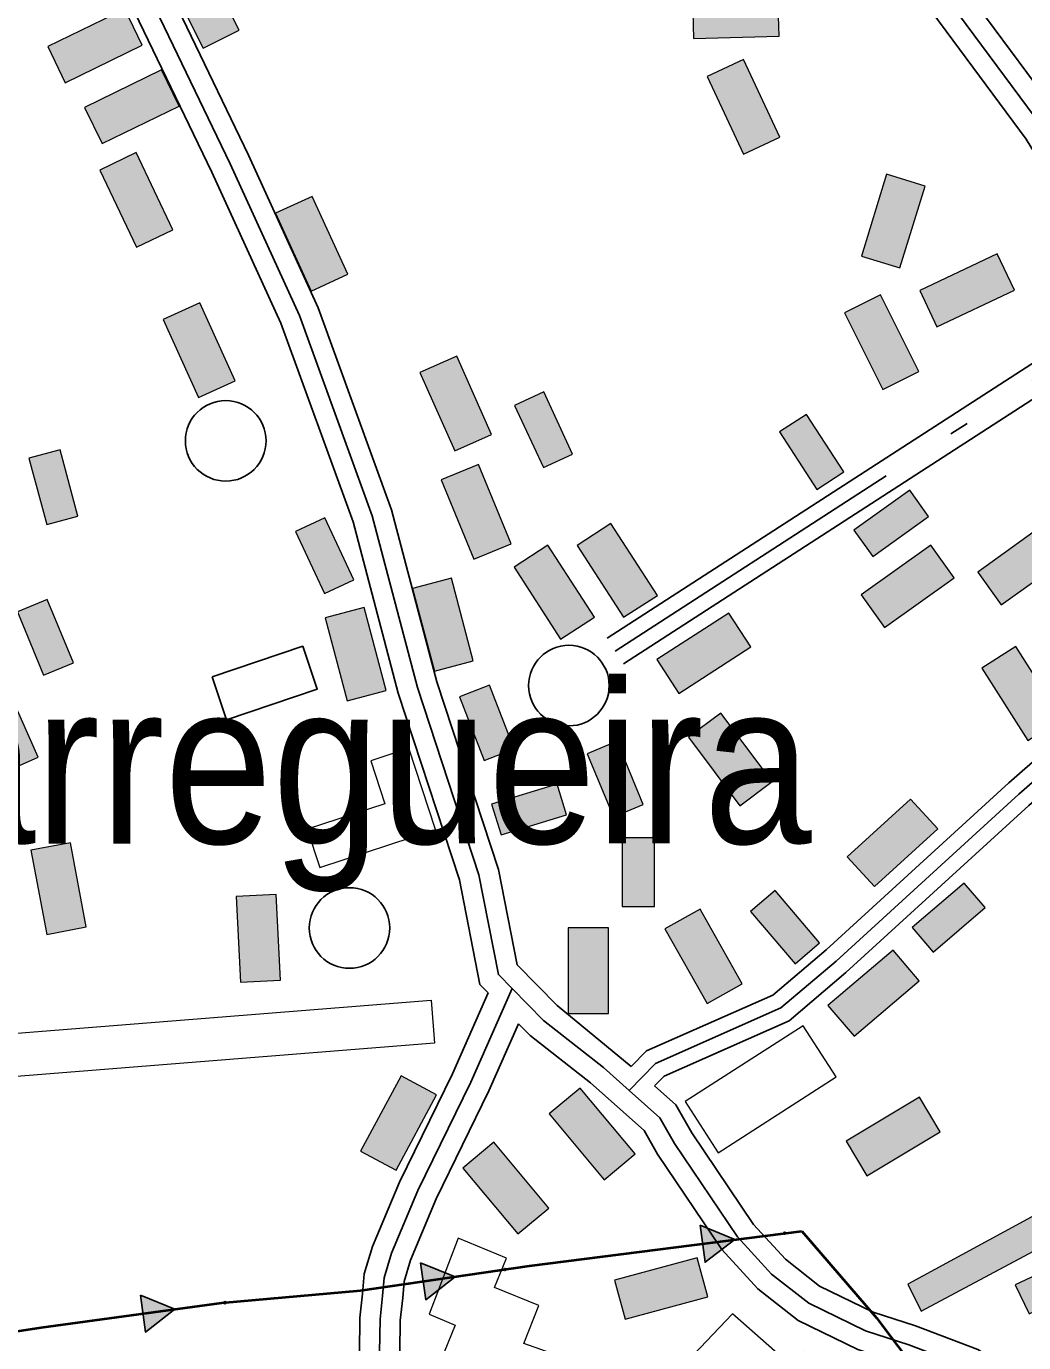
# Model space of a CAD drawing. Extents: x -64005 to -55000, y -89025 to -80000.
# Drawn here: x -63648 to -63153, y -82824 to -82170 of the extents above; entities that cross this region are included whole.
import ezdxf
from ezdxf.enums import TextEntityAlignment as Align

# ---------------------------------------------------------------- set-up
doc = ezdxf.new("R2010")
doc.units = 0
doc.header["$LTSCALE"] = 32
doc.linetypes.add('DOT_DASHED', pattern=[7.7, 5, -1.2, 0.3, -1.2])
doc.linetypes.add('LONG_DASHED', pattern=[7.5, 6, -1.5])
for name, color, linetype, lineweight in [('10', 7, 'Continuous', 25), ('16', 7, 'Continuous', 25), ('18', 7, 'Continuous', 25), ('21', 7, 'Continuous', 25), ('39', 7, 'LONG_DASHED', 25), ('6', 7, 'Continuous', 25), ('7', 7, 'Continuous', 13)]:
    doc.layers.add(name, color=color, linetype=linetype, lineweight=lineweight)
doc.layers.add('45', color=7, linetype='Continuous')

msp = doc.modelspace()

# ---------------------------------------------------------------- hatches: boundary and pattern name
at = {"layer": '18'}
for points in [[(-63313.92, -82765.24), (-63296.86, -82772.37), (-63311.57, -82783.59)], [(-63452.82, -82783.89), (-63435.64, -82790.75), (-63450.18, -82802.2)], [(-63591.78, -82799.91), (-63574.66, -82806.93), (-63589.3, -82818.25)]]:
    msp.add_hatch(color=256, dxfattribs=at).paths.add_polyline_path(points)
at = {"layer": '7'}
for points in [[(-63542.81, -82172.17), (-63561.8, -82134.15), (-63579.69, -82143.09), (-63560.7, -82181.11)], [(-63275.4, -82155.14), (-63317.88, -82156.33), (-63317.32, -82176.32), (-63274.84, -82175.13)], [(-63599.63, -82161.68), (-63637.84, -82180.28), (-63629.09, -82198.26), (-63590.88, -82179.66)], [(-63310.57, -82195.18), (-63292.57, -82233.69), (-63274.45, -82225.22), (-63292.45, -82186.71)], [(-63581.31, -82191.88), (-63619.52, -82210.48), (-63610.77, -82228.46), (-63572.56, -82209.86)], [(-63611.99, -82241.57), (-63593.7, -82279.92), (-63575.65, -82271.31), (-63593.94, -82232.96)], [(-63221.52, -82243.71), (-63233.94, -82284.35), (-63214.82, -82290.19), (-63202.4, -82249.55)], [(-63524.73, -82262.96), (-63507.06, -82301.61), (-63488.87, -82293.3), (-63506.54, -82254.65)], [(-63166.56, -82283.15), (-63205, -82301.28), (-63196.46, -82319.37), (-63158.02, -82301.24)], [(-63580.58, -82315.81), (-63562.91, -82354.46), (-63544.72, -82346.15), (-63562.39, -82307.5)], [(-63242.42, -82312.42), (-63223.41, -82350.43), (-63205.52, -82341.48), (-63224.53, -82303.47)], [(-63417.54, -82372.79), (-63434.81, -82333.96), (-63453.08, -82342.09), (-63435.81, -82380.92)], [(-63377.31, -82382.51), (-63391.67, -82351.69), (-63406.17, -82358.45), (-63391.81, -82389.27)], [(-63242.68, -82391.39), (-63261.14, -82362.84), (-63274.58, -82371.53), (-63256.12, -82400.08)], [(-63622.83, -82413.28), (-63631.68, -82380.45), (-63647.13, -82384.62), (-63638.28, -82417.45)], [(-63407.84, -82427.03), (-63423.98, -82387.71), (-63442.48, -82395.31), (-63426.34, -82434.63)], [(-63210.01, -82400.51), (-63237.67, -82420.28), (-63228.37, -82433.29), (-63200.71, -82413.52)], [(-63485.97, -82445.01), (-63500.36, -82414.2), (-63514.85, -82420.97), (-63500.46, -82451.78)], [(-63335.24, -82452.69), (-63358.32, -82417.01), (-63375.12, -82427.87), (-63352.04, -82463.55)], [(-63141.69, -82416.38), (-63176.26, -82441.09), (-63164.63, -82457.36), (-63130.06, -82432.65)], [(-63366.48, -82463.49), (-63389.56, -82427.81), (-63406.36, -82438.67), (-63383.28, -82474.35)], [(-63199.52, -82427.67), (-63234.09, -82452.38), (-63222.46, -82468.65), (-63187.89, -82443.94)], [(-63456.78, -82449.17), (-63445.93, -82490.26), (-63426.6, -82485.15), (-63437.45, -82444.06)], [(-63625.11, -82486.18), (-63638.03, -82454.74), (-63652.83, -82460.82), (-63639.91, -82492.26)], [(-63500.09, -82463.82), (-63489.24, -82504.91), (-63469.91, -82499.8), (-63480.76, -82458.71)], [(-63299.78, -82461.48), (-63335.47, -82484.55), (-63324.62, -82501.34), (-63288.93, -82478.27)], [(-63174.24, -82488.73), (-63151.44, -82524.6), (-63134.56, -82513.87), (-63157.36, -82478)], [(-63678.04, -82502.21), (-63660.78, -82541.05), (-63642.5, -82532.93), (-63659.76, -82494.09)], [(-63406.3, -82528.83), (-63418.6, -82497.14), (-63433.52, -82502.93), (-63421.22, -82534.62)], [(-63319.74, -82523.05), (-63294.24, -82557.05), (-63278.24, -82545.05), (-63303.74, -82511.05)], [(-63342.22, -82556.47), (-63355.27, -82525.07), (-63370.04, -82531.21), (-63356.99, -82562.61)], [(-63384.98, -82546.26), (-63417.5, -82556.2), (-63412.82, -82571.5), (-63380.3, -82561.56)], [(-63209.56, -82553.76), (-63240.96, -82582.4), (-63227.48, -82597.18), (-63196.08, -82568.54)], [(-63336.74, -82607.03), (-63336.74, -82573.03), (-63352.74, -82573.03), (-63352.74, -82607.03)], [(-63646.18, -82579.13), (-63638.33, -82620.9), (-63618.68, -82617.21), (-63626.53, -82575.44)], [(-63544.34, -82602.13), (-63542.19, -82644.58), (-63522.22, -82643.57), (-63524.37, -82601.12)], [(-63254.7, -82625.05), (-63276.77, -82599.19), (-63288.94, -82609.57), (-63266.87, -82635.43)], [(-63182.9, -82595.39), (-63208.77, -82617.45), (-63198.38, -82629.63), (-63172.51, -82607.57)], [(-63331.48, -82618.19), (-63310.57, -82655.19), (-63293.16, -82645.35), (-63314.07, -82608.35)], [(-63359.53, -82660.16), (-63359.53, -82617.66), (-63379.53, -82617.66), (-63379.53, -82660.16)], [(-63218.24, -82628.64), (-63250.58, -82656.22), (-63237.6, -82671.44), (-63205.26, -82643.86)], [(-63462.41, -82691.02), (-63482.56, -82728.44), (-63464.95, -82737.92), (-63444.8, -82700.5)], [(-63388.9, -82709.99), (-63361.68, -82742.64), (-63346.32, -82729.83), (-63373.54, -82697.18)], [(-63205.13, -82701.68), (-63241.57, -82723.55), (-63231.27, -82740.7), (-63194.83, -82718.83)], [(-63204.26, -82807.8), (-63087.45, -82745.47), (-63102.22, -82718.38), (-63129.86, -82733.92), (-63122.85, -82746.61), (-63210.89, -82794.54)], [(-63431.74, -82736.88), (-63404.53, -82769.53), (-63389.16, -82756.72), (-63416.37, -82724.07)], [(-63315.44, -82781.42), (-63356.47, -82792.5), (-63351.26, -82811.8), (-63310.23, -82800.72)], [(-63126.8, -82780.34), (-63157.58, -82794.78), (-63150.78, -82809.26), (-63120, -82794.82)]]:
    msp.add_hatch(color=256, dxfattribs=at).paths.add_polyline_path(points)

# ---------------------------------------------------------------- linework, layer by layer
at = {"layer": '10'}
for centre in [(-63549.49, -82375.97), (-63379.16, -82497.41), (-63488.05, -82617.71)]:
    msp.add_circle(centre, 20, dxfattribs=at)
at = {"layer": '16'}
msp.add_lwpolyline([(-63556.23, -82493.11), (-63549.04, -82514.42), (-63504.03, -82499.23), (-63511.22, -82477.92)], close=True, dxfattribs=at)
at = {"layer": '18'}
msp.add_line((-63386.13, -82783.82), (-63312.75, -82774.41), dxfattribs=at)
at = {"layer": '18', "linetype": 'DOT_DASHED', "lineweight": 40}
msp.add_lwpolyline([(-63663.79, -82819.4), (-63641.01, -82815.9), (-63551.48, -82803.8), (-63482.62, -82797.53), (-63398.65, -82785.42), (-63263.59, -82768.11), (-63226.48, -82811.1), (-63190.21, -82859.27), (-63155.11, -82907.19), (-63109.17, -82925.69), (-63047.66, -82788.89), (-63027, -82769.74), (-62870.66, -82597.89)], dxfattribs=at)
at = {"layer": '18'}
for points in [[(-63313.92, -82765.24), (-63296.86, -82772.37), (-63311.57, -82783.59)], [(-63452.82, -82783.89), (-63435.64, -82790.75), (-63450.18, -82802.2)], [(-63591.78, -82799.91), (-63574.66, -82806.93), (-63589.3, -82818.25)]]:
    msp.add_lwpolyline(points, close=True, dxfattribs=at)
for points in [[(-63252.83, -82780.57), (-63226.48, -82811.1), (-63206.24, -82837.98)], [(-63524.98, -82801.39), (-63482.62, -82797.53), (-63451.5, -82793.04)], [(-63663.79, -82819.4), (-63641.01, -82815.9), (-63590.54, -82809.08)]]:
    msp.add_lwpolyline(points, dxfattribs=at)
for centre in [(-63272.06, -82769.19), (-63410.9, -82787.19), (-63549.88, -82803.65)]:
    msp.add_circle(centre, 0.5, dxfattribs=at)
at = {"layer": '21'}
for p, q in [((-63360.18, -82473.96), (-63102.34, -82307.23)), ((-63352.04, -82486.56), (-63094.1, -82319.76))]:
    msp.add_line(p, q, dxfattribs=at)
for points in [[(-63348.23, -82686.53), (-63340.62, -82678.67), (-63277.91, -82650.98), (-63251.54, -82628.48), (-63160.85, -82545.74), (-63083.45, -82477.98), (-63030.2, -82439.26), (-63019.82, -82432.63)], [(-63336.63, -82696.12), (-63331.88, -82691.21), (-63269.85, -82663.82), (-63241.62, -82639.72), (-63150.85, -82556.92), (-63074.07, -82489.72), (-63021.74, -82451.66), (-63011.58, -82445.16)]]:
    msp.add_lwpolyline(points, dxfattribs=at)
at = {"layer": '39', "linetype": 'DOT_DASHED'}
msp.add_line((-63356.11, -82480.26), (-63089.82, -82308.06), dxfattribs=at)
at = {"layer": '39', "linetype": 'Continuous'}
for points in [[(-63407.31, -82647.75), (-63414.1, -82640.86), (-63423.83, -82591.29), (-63454.27, -82498.35), (-63476.75, -82413.2), (-63512.82, -82313.8), (-63547.27, -82238.44), (-63608.32, -82111.63), (-63619.86, -82090.43)], [(-63089.82, -82308.06), (-63100.94, -82291.17), (-63143.96, -82220.62), (-63216.24, -82122.96)], [(-63407.31, -82647.75), (-63427.88, -82694.3), (-63454.11, -82748.05), (-63467.23, -82779.16), (-63470.83, -82791.25), (-63471.61, -82800.25), (-63472.89, -82811.81), (-63473.15, -82828.27), (-63471.86, -82844.22), (-63470.17, -82858.01)], [(-63349.19, -82698.31), (-63362, -82686.89), (-63391.71, -82663.59), (-63407.31, -82647.75)], [(-62947.3, -83210.5), (-63019.54, -83097.43), (-63072.38, -83015.83), (-63118.36, -82928.76), (-63127.31, -82911.82), (-63135.81, -82889.7), (-63148.67, -82860.78), (-63157.5, -82851.14), (-63180.79, -82835.89), (-63210.5, -82824.64), (-63231.96, -82817.57), (-63260.06, -82803.92), (-63278.53, -82789.46), (-63295.39, -82770.99), (-63326.66, -82724.64), (-63333.96, -82711.9), (-63349.19, -82698.31)]]:
    msp.add_lwpolyline(points, dxfattribs=at)
at = {"layer": '39', "linetype": 'DOT_DASHED'}
msp.add_lwpolyline([(-63349.19, -82698.31), (-63336.25, -82684.94), (-63273.88, -82657.4), (-63246.58, -82634.1), (-63155.85, -82551.33), (-63078.76, -82483.85), (-63025.97, -82445.46), (-63007.27, -82433.51)], dxfattribs=at)
at = {"layer": '6'}
for points in [[(-63330.09, -81966.26), (-63308.04, -82001.37), (-63238.78, -82109.33), (-63152.26, -82226.21), (-63109.39, -82296.52), (-63102.34, -82307.23)], [(-63348.23, -82686.53), (-63385.04, -82656.12), (-63404.87, -82635.98), (-63414.14, -82588.76), (-63444.68, -82495.52), (-63467.2, -82410.21), (-63503.56, -82310.01), (-63538.22, -82234.19), (-63599.41, -82107.07), (-63606.07, -82094.85)], [(-63624.07, -82103.6), (-63617.22, -82116.19), (-63556.32, -82242.7), (-63522.08, -82317.6), (-63486.3, -82416.19), (-63463.86, -82501.18), (-63433.52, -82593.82), (-63423.33, -82645.73), (-63419.2, -82649.93)], [(-63070.17, -82319.73), (-63092.49, -82285.82), (-63135.66, -82215.03), (-63200.44, -82127.5)], [(-63419.2, -82649.93), (-63436.95, -82690.08), (-63463.22, -82743.91), (-63476.66, -82775.78), (-63480.7, -82789.37), (-63481.56, -82799.27), (-63482.88, -82811.18), (-63483.16, -82828.61), (-63481.81, -82845.23), (-63480.99, -82851.94)], [(-63404.11, -82665.24), (-63418.81, -82698.52), (-63445, -82752.19), (-63457.79, -82782.54), (-63460.95, -82793.13), (-63461.65, -82801.23), (-63462.9, -82812.44), (-63463.14, -82827.94), (-63461.91, -82843.2), (-63458.35, -82872.17), (-63455.49, -82891.18), (-63453.61, -82916.09), (-63455.44, -82951.99), (-63457.26, -82983.02), (-63460.59, -83020.71)], [(-63404.11, -82665.24), (-63398.38, -82671.06), (-63368.42, -82694.56), (-63341.83, -82718.28), (-63335.17, -82729.93), (-63303.27, -82777.19), (-63285.35, -82796.82), (-63265.39, -82812.45), (-63235.73, -82826.86), (-63213.84, -82834.07), (-63185.35, -82844.85), (-63164.03, -82858.83), (-63157.15, -82866.34), (-63145.06, -82893.54), (-63136.44, -82915.96), (-63131.81, -82924.7), (-63081.02, -83020.89), (-63027.95, -83102.85), (-62946.88, -83229.72), (-62863.04, -83362.81), (-62768.76, -83514.67), (-62759.54, -83528.35)], [(-62942.89, -83198.83), (-63011.13, -83092.02), (-63063.74, -83010.76), (-63118.19, -82907.67), (-63126.57, -82885.87), (-63140.18, -82855.23), (-63150.97, -82843.46), (-63176.23, -82826.93), (-63207.16, -82815.21), (-63228.19, -82808.28), (-63254.73, -82795.38), (-63271.71, -82782.1), (-63287.51, -82764.79), (-63318.16, -82719.35), (-63326.08, -82705.52), (-63336.63, -82696.12)]]:
    msp.add_lwpolyline(points, dxfattribs=at)
at = {"layer": '7'}
for points in [[(-63542.81, -82172.17), (-63561.8, -82134.15), (-63579.69, -82143.09), (-63560.7, -82181.11)], [(-63275.4, -82155.14), (-63317.88, -82156.33), (-63317.32, -82176.32), (-63274.84, -82175.13)], [(-63599.63, -82161.68), (-63637.84, -82180.28), (-63629.09, -82198.26), (-63590.88, -82179.66)], [(-63310.57, -82195.18), (-63292.57, -82233.69), (-63274.45, -82225.22), (-63292.45, -82186.71)], [(-63581.31, -82191.88), (-63619.52, -82210.48), (-63610.77, -82228.46), (-63572.56, -82209.86)], [(-63611.99, -82241.57), (-63593.7, -82279.92), (-63575.65, -82271.31), (-63593.94, -82232.96)], [(-63221.52, -82243.71), (-63233.94, -82284.35), (-63214.82, -82290.19), (-63202.4, -82249.55)], [(-63524.73, -82262.96), (-63507.06, -82301.61), (-63488.87, -82293.3), (-63506.54, -82254.65)], [(-63166.56, -82283.15), (-63205, -82301.28), (-63196.46, -82319.37), (-63158.02, -82301.24)], [(-63580.58, -82315.81), (-63562.91, -82354.46), (-63544.72, -82346.15), (-63562.39, -82307.5)], [(-63242.42, -82312.42), (-63223.41, -82350.43), (-63205.52, -82341.48), (-63224.53, -82303.47)], [(-63417.54, -82372.79), (-63434.81, -82333.96), (-63453.08, -82342.09), (-63435.81, -82380.92)], [(-63377.31, -82382.51), (-63391.67, -82351.69), (-63406.17, -82358.45), (-63391.81, -82389.27)], [(-63242.68, -82391.39), (-63261.14, -82362.84), (-63274.58, -82371.53), (-63256.12, -82400.08)], [(-63622.83, -82413.28), (-63631.68, -82380.45), (-63647.13, -82384.62), (-63638.28, -82417.45)], [(-63407.84, -82427.03), (-63423.98, -82387.71), (-63442.48, -82395.31), (-63426.34, -82434.63)], [(-63210.01, -82400.51), (-63237.67, -82420.28), (-63228.37, -82433.29), (-63200.71, -82413.52)], [(-63485.97, -82445.01), (-63500.36, -82414.2), (-63514.85, -82420.97), (-63500.46, -82451.78)], [(-63335.24, -82452.69), (-63358.32, -82417.01), (-63375.12, -82427.87), (-63352.04, -82463.55)], [(-63141.69, -82416.38), (-63176.26, -82441.09), (-63164.63, -82457.36), (-63130.06, -82432.65)], [(-63366.48, -82463.49), (-63389.56, -82427.81), (-63406.36, -82438.67), (-63383.28, -82474.35)], [(-63199.52, -82427.67), (-63234.09, -82452.38), (-63222.46, -82468.65), (-63187.89, -82443.94)], [(-63456.78, -82449.17), (-63445.93, -82490.26), (-63426.6, -82485.15), (-63437.45, -82444.06)], [(-63625.11, -82486.18), (-63638.03, -82454.74), (-63652.83, -82460.82), (-63639.91, -82492.26)], [(-63500.09, -82463.82), (-63489.24, -82504.91), (-63469.91, -82499.8), (-63480.76, -82458.71)], [(-63299.78, -82461.48), (-63335.47, -82484.55), (-63324.62, -82501.34), (-63288.93, -82478.27)], [(-63174.24, -82488.73), (-63151.44, -82524.6), (-63134.56, -82513.87), (-63157.36, -82478)], [(-63678.04, -82502.21), (-63660.78, -82541.05), (-63642.5, -82532.93), (-63659.76, -82494.09)], [(-63406.3, -82528.83), (-63418.6, -82497.14), (-63433.52, -82502.93), (-63421.22, -82534.62)], [(-63319.74, -82523.05), (-63294.24, -82557.05), (-63278.24, -82545.05), (-63303.74, -82511.05)], [(-63502.77, -82587.72), (-63445.28, -82568.85), (-63458.52, -82528.48), (-63477.51, -82534.7), (-63470.49, -82556.12), (-63508.99, -82568.74)], [(-63342.22, -82556.47), (-63355.27, -82525.07), (-63370.04, -82531.21), (-63356.99, -82562.61)], [(-63384.98, -82546.26), (-63417.5, -82556.2), (-63412.82, -82571.5), (-63380.3, -82561.56)], [(-63209.56, -82553.76), (-63240.96, -82582.4), (-63227.48, -82597.18), (-63196.08, -82568.54)], [(-63336.74, -82607.03), (-63336.74, -82573.03), (-63352.74, -82573.03), (-63352.74, -82607.03)], [(-63646.18, -82579.13), (-63638.33, -82620.9), (-63618.68, -82617.21), (-63626.53, -82575.44)], [(-63544.34, -82602.13), (-63542.19, -82644.58), (-63522.22, -82643.57), (-63524.37, -82601.12)], [(-63254.7, -82625.05), (-63276.77, -82599.19), (-63288.94, -82609.57), (-63266.87, -82635.43)], [(-63182.9, -82595.39), (-63208.77, -82617.45), (-63198.38, -82629.63), (-63172.51, -82607.57)], [(-63331.48, -82618.19), (-63310.57, -82655.19), (-63293.16, -82645.35), (-63314.07, -82608.35)], [(-63359.53, -82660.16), (-63359.53, -82617.66), (-63379.53, -82617.66), (-63379.53, -82660.16)], [(-63218.24, -82628.64), (-63250.58, -82656.22), (-63237.6, -82671.44), (-63205.26, -82643.86)], [(-63707.11, -82674.16), (-63447.57, -82653.53), (-63445.8, -82674.9), (-63705.33, -82695.53)], [(-63305.13, -82729.28), (-63246.57, -82691.62), (-63262.89, -82666.24), (-63321.45, -82703.89)], [(-63462.41, -82691.02), (-63482.56, -82728.44), (-63464.95, -82737.92), (-63444.8, -82700.5)], [(-63388.9, -82709.99), (-63361.68, -82742.64), (-63346.32, -82729.83), (-63373.54, -82697.18)], [(-63205.13, -82701.68), (-63241.57, -82723.55), (-63231.27, -82740.7), (-63194.83, -82718.83)], [(-63204.26, -82807.8), (-63087.45, -82745.47), (-63102.22, -82718.38), (-63129.86, -82733.92), (-63122.85, -82746.61), (-63210.89, -82794.54)], [(-63431.74, -82736.88), (-63404.53, -82769.53), (-63389.16, -82756.72), (-63416.37, -82724.07)], [(-63434.05, -82771.72), (-63448.48, -82809.28), (-63435.58, -82814.88), (-63450.19, -82850.55), (-63370.08, -82880.96), (-63361.56, -82859.18), (-63385.04, -82850.28), (-63377.28, -82832.47), (-63401.51, -82823.95), (-63394.11, -82805.07), (-63416.08, -82796.06), (-63410.2, -82781.49)], [(-63315.44, -82781.42), (-63356.47, -82792.5), (-63351.26, -82811.8), (-63310.23, -82800.72)], [(-63126.8, -82780.34), (-63157.58, -82794.78), (-63150.78, -82809.26), (-63120, -82794.82)], [(-63320.39, -82832.89), (-63290.65, -82883.84), (-63249.65, -82843.35), (-63262.52, -82827.94), (-63270.13, -82833.59), (-63297.95, -82809.24)]]:
    msp.add_lwpolyline(points, close=True, dxfattribs=at)

# ---------------------------------------------------------------- texts
at = {"layer": '45', "width": 0.9}
msp.add_text('Carregueira', height=80, rotation=0.008, dxfattribs=at).set_placement((-63512.92, -82575.79), align=Align.CENTER)

doc.saveas('drawing.dxf')
